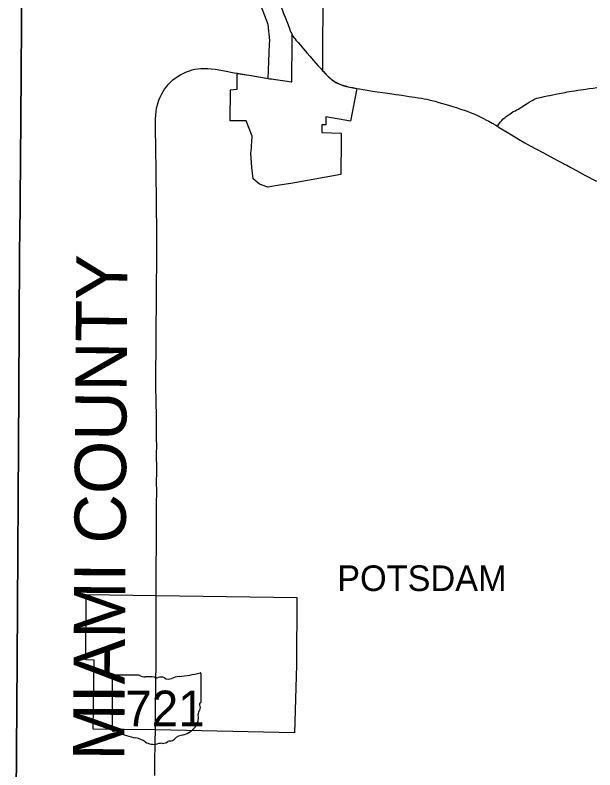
# Model space of a CAD drawing. Extents: x 0 to 34, y 0 to 22.
# Drawn here: x 4.2628 to 4.4446, y 16.3488 to 16.5856 of the extents above; entities that cross this region are included whole.
import ezdxf

# ---------------------------------------------------------------- set-up
doc = ezdxf.new("R2010")
doc.units = 0
for name, color, linetype in [('GM_X_Corporation', 7, 'Continuous'), ('GM_X_Corporation_Text', 7, 'Continuous'), ('GM_X_County', 7, 'Continuous'), ('GM_X_County_Text', 7, 'Continuous'), ('GM_X_State_Location', 7, 'Continuous'), ('GM_X_State_Route', 7, 'Continuous'), ('GM_X_State_Shield', 7, 'Continuous')]:
    doc.layers.add(name, color=color, linetype=linetype)

msp = doc.modelspace()

# ---------------------------------------------------------------- linework, layer by layer
at = {"layer": 'GM_X_Corporation'}
msp.add_lwpolyline([(4.3592499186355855, 16.596062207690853), (4.359199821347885, 16.5682079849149), (4.359477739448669, 16.56790843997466), (4.359959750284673, 16.567388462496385), (4.360359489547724, 16.566975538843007), (4.360902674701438, 16.566438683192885), (4.361315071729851, 16.566039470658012), (4.361636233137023, 16.56576418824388), (4.361970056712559, 16.56548257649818), (4.362238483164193, 16.565273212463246), (4.362526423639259, 16.56505699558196), (4.36290770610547, 16.564794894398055), (4.363031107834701, 16.564709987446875), (4.363344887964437, 16.56453332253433), (4.363796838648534, 16.564310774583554), (4.364143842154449, 16.56414676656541), (4.364608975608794, 16.56394425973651), (4.365086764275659, 16.563753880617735), (4.365519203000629, 16.56360358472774), (4.3658725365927, 16.56349231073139), (4.366278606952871, 16.56336785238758), (4.366711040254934, 16.563256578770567), (4.367221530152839, 16.563138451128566), (4.367774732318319, 16.56302453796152), (4.367823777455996, 16.563013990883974), (4.368701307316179, 16.56284418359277), (4.369932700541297, 16.562621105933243), (4.368003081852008, 16.552298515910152), (4.3602218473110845, 16.55372977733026), (4.360194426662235, 16.551163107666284), (4.359029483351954, 16.55118156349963), (4.358998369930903, 16.548744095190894), (4.365067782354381, 16.548576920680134), (4.3650720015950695, 16.54654657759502), (4.36490166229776, 16.535564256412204), (4.349213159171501, 16.532723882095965), (4.345718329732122, 16.532193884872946), (4.342018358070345, 16.531659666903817), (4.339446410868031, 16.532583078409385), (4.337447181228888, 16.534257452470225), (4.337070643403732, 16.537829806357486), (4.336710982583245, 16.542296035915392), (4.33688184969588, 16.543922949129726), (4.336968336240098, 16.54474668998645), (4.337015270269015, 16.54579719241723), (4.337094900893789, 16.54757915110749), (4.335244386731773, 16.552464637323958), (4.330199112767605, 16.55246727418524), (4.330356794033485, 16.56220712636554), (4.332447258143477, 16.562364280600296), (4.332397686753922, 16.567405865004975), (4.342169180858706, 16.56575469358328), (4.342587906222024, 16.576450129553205), (4.342635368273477, 16.577648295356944), (4.342197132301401, 16.58263608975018), (4.338356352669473, 16.592582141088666)], dxfattribs=at)
msp.add_lwpolyline([(4.287296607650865, 16.361537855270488), (4.287616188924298, 16.382797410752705), (4.287545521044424, 16.383234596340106), (4.284998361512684, 16.3832688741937), (4.285073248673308, 16.40375742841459), (4.307012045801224, 16.403458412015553), (4.351152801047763, 16.40287357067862), (4.350993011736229, 16.381643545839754), (4.350413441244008, 16.360402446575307), (4.306776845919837, 16.361307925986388)], close=True, dxfattribs=at)
at = {"layer": 'GM_X_County'}
for points in [[(4.262774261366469, 16.298040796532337), (4.263419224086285, 16.383123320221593), (4.26399351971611, 16.467636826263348), (4.264151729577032, 16.510191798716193), (4.264167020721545, 16.51102503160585), (4.264202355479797, 16.513570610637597), (4.264228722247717, 16.515487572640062), (4.2642545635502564, 16.517365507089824), (4.264277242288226, 16.519007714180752), (4.264297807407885, 16.520413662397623), (4.264327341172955, 16.522597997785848), (4.264355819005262, 16.524687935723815), (4.264347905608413, 16.527634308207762), (4.264363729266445, 16.52971685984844), (4.264430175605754, 16.53791154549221), (4.264469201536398, 16.542027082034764), (4.264491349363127, 16.54422038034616), (4.264538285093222, 16.548933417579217), (4.26457098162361, 16.552701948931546), (4.264884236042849, 16.597632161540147)], [(4.264884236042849, 16.597632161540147), (4.26457098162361, 16.552701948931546), (4.264538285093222, 16.548933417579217), (4.264491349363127, 16.54422038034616), (4.264469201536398, 16.542027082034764), (4.264430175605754, 16.53791154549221), (4.264363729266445, 16.52971685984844), (4.264347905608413, 16.527634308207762), (4.264355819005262, 16.524687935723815), (4.264327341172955, 16.522597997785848), (4.264297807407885, 16.520413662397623), (4.264277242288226, 16.519007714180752), (4.2642545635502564, 16.517365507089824), (4.264228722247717, 16.515487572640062), (4.264202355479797, 16.513570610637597), (4.264167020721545, 16.51102503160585), (4.264151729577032, 16.510191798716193), (4.26399351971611, 16.467636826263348), (4.263419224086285, 16.383123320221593), (4.262774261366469, 16.298040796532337)]]:
    msp.add_lwpolyline(points, dxfattribs=at)
at = {"layer": 'GM_X_State_Route'}
for p, q in [((4.342189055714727, 16.56570927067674), (4.342594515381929, 16.56565369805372)), ((4.307031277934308, 16.403111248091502), (4.307031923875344, 16.403434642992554)), ((4.3068361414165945, 16.369165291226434), (4.306836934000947, 16.3696742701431))]:
    msp.add_line(p, q, dxfattribs=at)
for points in [[(4.344830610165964, 16.59179155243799), (4.345367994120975, 16.590405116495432), (4.345659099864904, 16.589653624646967), (4.3460451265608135, 16.588642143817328), (4.3465302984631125, 16.587356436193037), (4.346997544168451, 16.58611818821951), (4.347446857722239, 16.584934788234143), (4.34869775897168, 16.58169414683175), (4.349090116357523, 16.580715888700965), (4.349279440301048, 16.580291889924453), (4.349461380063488, 16.579897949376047), (4.349711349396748, 16.57942859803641)], [(4.349392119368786, 16.564705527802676), (4.349565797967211, 16.564687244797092), (4.3495768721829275, 16.56635951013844), (4.349582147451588, 16.567185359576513), (4.349595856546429, 16.569219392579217), (4.3496148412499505, 16.570586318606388), (4.349629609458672, 16.57165159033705), (4.3496491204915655, 16.573074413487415), (4.349664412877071, 16.574166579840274), (4.349671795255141, 16.574730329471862), (4.349679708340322, 16.575407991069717), (4.349691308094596, 16.576469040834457), (4.349702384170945, 16.577485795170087), (4.349714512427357, 16.578601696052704), (4.349711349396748, 16.57942859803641)], [(4.349711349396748, 16.57942859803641), (4.349835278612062, 16.579179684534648), (4.349972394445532, 16.578931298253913), (4.350181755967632, 16.57862700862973), (4.350482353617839, 16.57824097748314), (4.350868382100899, 16.577770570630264), (4.351508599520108, 16.577014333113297), (4.352274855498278, 16.57613574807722), (4.353132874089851, 16.575151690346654), (4.354424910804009, 16.573657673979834), (4.35520646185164, 16.572764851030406), (4.35641254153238, 16.571385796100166), (4.357759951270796, 16.569840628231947), (4.358173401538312, 16.569367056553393), (4.358750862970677, 16.568704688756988), (4.359219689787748, 16.568162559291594)], [(4.307195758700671, 16.518197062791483), (4.307185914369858, 16.51937206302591), (4.307166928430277, 16.524329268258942), (4.307157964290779, 16.52659534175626), (4.30712632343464, 16.52881026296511), (4.307119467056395, 16.53007382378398), (4.307061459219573, 16.533184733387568), (4.307010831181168, 16.53624079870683), (4.306991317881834, 16.53892981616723), (4.306944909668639, 16.541671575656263), (4.3069079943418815, 16.545043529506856), (4.306832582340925, 16.548837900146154), (4.306817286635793, 16.55215870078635), (4.306820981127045, 16.552496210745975), (4.306826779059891, 16.553053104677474), (4.306885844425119, 16.55425971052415), (4.306996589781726, 16.555357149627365), (4.307159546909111, 16.556394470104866), (4.307385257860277, 16.557419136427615), (4.307609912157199, 16.55822705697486), (4.307870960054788, 16.558967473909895), (4.30826384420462, 16.5598829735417), (4.308754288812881, 16.560870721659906), (4.309167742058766, 16.561600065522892), (4.309682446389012, 16.562390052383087), (4.3101623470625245, 16.56303501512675), (4.31021455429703, 16.563104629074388), (4.310892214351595, 16.56390516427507), (4.311582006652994, 16.564622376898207), (4.312283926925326, 16.56525204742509), (4.313023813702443, 16.565836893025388), (4.313928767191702, 16.566464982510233), (4.314782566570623, 16.56697915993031), (4.315685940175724, 16.567431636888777), (4.3165697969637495, 16.56780870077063), (4.317424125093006, 16.56812669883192), (4.318268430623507, 16.568385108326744), (4.31913277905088, 16.568593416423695), (4.320056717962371, 16.568742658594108), (4.320980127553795, 16.56884180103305), (4.322112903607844, 16.568891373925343), (4.323225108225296, 16.568861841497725), (4.324297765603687, 16.568792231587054), (4.325539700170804, 16.568613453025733), (4.328499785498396, 16.568097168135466), (4.331506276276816, 16.56754079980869), (4.332417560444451, 16.56736044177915), (4.332562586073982, 16.567331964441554)], [(4.359219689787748, 16.568162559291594), (4.359497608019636, 16.56786301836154), (4.359979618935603, 16.567343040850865), (4.360379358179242, 16.56693011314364), (4.360922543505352, 16.566393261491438), (4.361334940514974, 16.565994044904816), (4.361656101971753, 16.565718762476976), (4.3619899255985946, 16.56543715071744), (4.362258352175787, 16.565227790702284), (4.362546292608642, 16.565011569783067), (4.3629275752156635, 16.564749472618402), (4.363050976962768, 16.564664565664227), (4.3633647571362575, 16.564487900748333), (4.363816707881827, 16.564265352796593), (4.364163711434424, 16.564101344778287), (4.364628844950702, 16.563898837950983), (4.365106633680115, 16.563708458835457), (4.3655390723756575, 16.563558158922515), (4.365892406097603, 16.563446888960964), (4.366298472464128, 16.563322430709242), (4.366730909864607, 16.56321115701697), (4.3672413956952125, 16.563093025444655), (4.367794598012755, 16.56297911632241), (4.368721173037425, 16.56279875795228), (4.369952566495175, 16.562575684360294)], [(4.332562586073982, 16.567331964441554), (4.334665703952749, 16.566977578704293), (4.336847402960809, 16.566609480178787), (4.339834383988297, 16.56610584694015), (4.342189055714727, 16.56570927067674)], [(4.342594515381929, 16.56565369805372), (4.343243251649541, 16.56556477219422), (4.344420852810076, 16.56540340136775), (4.3480791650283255, 16.56485968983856), (4.348784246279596, 16.56476951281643), (4.349392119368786, 16.564705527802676)], [(4.369952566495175, 16.562575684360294), (4.37080372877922, 16.562433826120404), (4.371974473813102, 16.562241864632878), (4.373247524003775, 16.562036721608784), (4.374868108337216, 16.5617814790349), (4.376325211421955, 16.56156103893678), (4.3780929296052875, 16.56130843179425), (4.3802545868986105, 16.56099939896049), (4.382193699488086, 16.56072675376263), (4.384079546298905, 16.560453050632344), (4.38640204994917, 16.560110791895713), (4.387993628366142, 16.559876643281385), (4.389200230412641, 16.55969575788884), (4.3901985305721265, 16.55952383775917), (4.3911187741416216, 16.559344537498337), (4.391941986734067, 16.55917999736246), (4.392646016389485, 16.559024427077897), (4.393448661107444, 16.55882930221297), (4.394487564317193, 16.55856614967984), (4.395723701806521, 16.558222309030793), (4.396812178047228, 16.557911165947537), (4.397974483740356, 16.557567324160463), (4.4000180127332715, 16.556929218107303), (4.401396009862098, 16.55648728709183), (4.402512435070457, 16.556128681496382), (4.403630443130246, 16.555750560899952), (4.4046044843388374, 16.555414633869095), (4.405455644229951, 16.555079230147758), (4.406659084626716, 16.554588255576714), (4.407789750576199, 16.554092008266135), (4.408885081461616, 16.553556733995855), (4.409656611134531, 16.55316859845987), (4.410465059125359, 16.552763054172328), (4.411340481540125, 16.55227999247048), (4.412379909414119, 16.551690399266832), (4.413501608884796, 16.551043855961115), (4.414064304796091, 16.550706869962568), (4.414622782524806, 16.550373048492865), (4.4158214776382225, 16.549657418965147), (4.417081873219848, 16.5488885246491), (4.418445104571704, 16.54806478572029), (4.420058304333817, 16.547078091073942), (4.420901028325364, 16.546574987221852), (4.422611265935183, 16.545568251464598), (4.423379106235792, 16.54513001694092), (4.424281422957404, 16.54462691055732), (4.42630280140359, 16.543538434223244), (4.428488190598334, 16.542376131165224), (4.431739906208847, 16.540635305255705), (4.433331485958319, 16.539783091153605), (4.4347495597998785, 16.539019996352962), (4.43509182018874, 16.538836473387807), (4.43576948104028, 16.53847786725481), (4.4370646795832, 16.537787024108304), (4.438809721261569, 16.536857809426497), (4.441283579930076, 16.53553413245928), (4.4451639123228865, 16.53345052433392)], [(4.414064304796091, 16.550706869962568), (4.414131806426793, 16.550822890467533), (4.4144593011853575, 16.551387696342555), (4.414667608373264, 16.551676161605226), (4.414932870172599, 16.552019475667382), (4.41539062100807, 16.5525215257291), (4.415885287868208, 16.553006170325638), (4.416337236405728, 16.55340380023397), (4.416757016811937, 16.553746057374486), (4.4173845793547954, 16.5542201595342), (4.418008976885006, 16.554677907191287), (4.418460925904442, 16.554948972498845), (4.41893344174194, 16.555203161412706), (4.419631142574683, 16.555569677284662), (4.420150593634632, 16.555843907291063), (4.420629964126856, 16.55611497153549), (4.421090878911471, 16.55639500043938), (4.421723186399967, 16.55679263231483), (4.423392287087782, 16.55789903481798), (4.4240367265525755, 16.558319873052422), (4.424723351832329, 16.558726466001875), (4.42512098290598, 16.55893424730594), (4.4255096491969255, 16.559115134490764), (4.425907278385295, 16.559296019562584), (4.4264225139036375, 16.559494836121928), (4.426919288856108, 16.559648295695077), (4.4273353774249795, 16.559756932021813), (4.427976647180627, 16.559901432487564), (4.4287360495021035, 16.56004592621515), (4.42962149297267, 16.560226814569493), (4.430388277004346, 16.560378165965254), (4.433371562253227, 16.56099465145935), (4.434655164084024, 16.561256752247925), (4.435253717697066, 16.561363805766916), (4.435901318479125, 16.56147929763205), (4.4366565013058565, 16.561610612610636), (4.43737582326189, 16.561731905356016), (4.4381963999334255, 16.56187007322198), (4.439262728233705, 16.5620419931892), (4.440095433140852, 16.562169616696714), (4.4418214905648, 16.56241378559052), (4.442797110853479, 16.56254931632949), (4.444063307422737, 16.562715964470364), (4.445193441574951, 16.56286467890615)], [(4.306970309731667, 16.47784434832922), (4.30697813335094, 16.479442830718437), (4.306997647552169, 16.483623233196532), (4.30706040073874, 16.486786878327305), (4.307066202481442, 16.489476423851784), (4.307114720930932, 16.49327185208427), (4.307108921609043, 16.49759621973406), (4.307136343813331, 16.50012597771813), (4.307155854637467, 16.50344836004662), (4.307191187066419, 16.50539801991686), (4.30722282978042, 16.50935376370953), (4.307223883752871, 16.50982100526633), (4.307231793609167, 16.513677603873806), (4.307204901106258, 16.51710598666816), (4.307195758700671, 16.518197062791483)], [(4.307175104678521, 16.44164915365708), (4.307185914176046, 16.44369611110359), (4.307171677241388, 16.447356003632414), (4.307178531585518, 16.45106757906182), (4.307171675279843, 16.45205269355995), (4.307144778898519, 16.453941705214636), (4.307126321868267, 16.455649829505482), (4.307106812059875, 16.45741965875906), (4.307082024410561, 16.460594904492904), (4.307016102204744, 16.4633846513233), (4.306968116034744, 16.46654671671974), (4.306964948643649, 16.46698337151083), (4.3069428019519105, 16.469865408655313), (4.306925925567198, 16.47297473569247), (4.3069544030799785, 16.474647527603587), (4.306964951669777, 16.476750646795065), (4.306970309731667, 16.47784434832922)], [(4.307031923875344, 16.403434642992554), (4.307034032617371, 16.404566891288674), (4.3070366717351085, 16.406087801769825), (4.307039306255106, 16.40749163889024), (4.307060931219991, 16.41128442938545), (4.307060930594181, 16.41404042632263), (4.307090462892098, 16.41766392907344), (4.307075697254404, 16.421389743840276), (4.307105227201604, 16.42421957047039), (4.307102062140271, 16.426013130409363), (4.3070978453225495, 16.42825441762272), (4.30714952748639, 16.432620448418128), (4.307178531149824, 16.435589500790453), (4.307164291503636, 16.439602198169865), (4.307175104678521, 16.44164915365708)], [(4.307013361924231, 16.39077112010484), (4.3070097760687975, 16.39222661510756), (4.307018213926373, 16.393196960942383), (4.30702665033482, 16.394211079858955), (4.307039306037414, 16.395680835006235), (4.307036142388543, 16.396680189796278), (4.3070319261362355, 16.397966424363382), (4.3070250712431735, 16.400070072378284), (4.307027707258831, 16.401332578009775), (4.307029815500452, 16.402383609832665), (4.307031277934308, 16.403111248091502)], [(4.307008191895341, 16.382479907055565), (4.30700081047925, 16.38356152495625), (4.307011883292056, 16.384935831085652), (4.307024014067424, 16.386496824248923), (4.307022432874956, 16.387412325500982), (4.3070213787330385, 16.38775405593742), (4.307018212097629, 16.38897806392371), (4.3070139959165, 16.390514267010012), (4.307013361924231, 16.39077112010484)], [(4.306836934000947, 16.3696742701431), (4.306838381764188, 16.370607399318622), (4.306863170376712, 16.37269891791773), (4.306870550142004, 16.37332647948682), (4.306885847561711, 16.37460902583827), (4.306904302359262, 16.376187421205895), (4.306937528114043, 16.37818664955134), (4.306969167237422, 16.380106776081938), (4.307008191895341, 16.382479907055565)], [(4.3067967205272, 16.361262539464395), (4.306807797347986, 16.36333032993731), (4.306820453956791, 16.365623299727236), (4.30683468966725, 16.368232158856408), (4.3068361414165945, 16.369165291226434)], [(4.306571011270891, 16.346974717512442), (4.306630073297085, 16.350894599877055), (4.306723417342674, 16.357606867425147), (4.3067967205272, 16.361262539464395)]]:
    msp.add_lwpolyline(points, dxfattribs=at)
at = {"layer": 'GM_X_State_Shield'}
for p, q in [((4.301640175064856, 16.37851789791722), (4.293448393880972, 16.37851789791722)), ((4.321145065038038, 16.370054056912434), (4.321145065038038, 16.3789388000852)), ((4.293173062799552, 16.37822566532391), (4.293173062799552, 16.36124128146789)), ((4.321142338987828, 16.370056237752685), (4.321145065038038, 16.370054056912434))]:
    msp.add_line(p, q, dxfattribs=at)
for centre, major_axis, ratio, start_param, end_param in [((4.2934934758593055, 16.378261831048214), (0.00032405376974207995, 0), 0.7999999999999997, 1.7126933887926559, 3.283489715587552), ((4.303591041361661, 16.380489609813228), (0.0031431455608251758, 0), 0.8000000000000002, 4.042522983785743, 4.731795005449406), ((4.31118101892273, 16.40167340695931), (0.029664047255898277, 0), 0.7999999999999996, 4.81439421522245, 5.042368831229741), ((4.320834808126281, 16.378975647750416), (0.00031139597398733, 0), 0.8000000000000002, 6.141151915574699, 7.989035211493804), ((4.304633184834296, 16.368982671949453), (0.011283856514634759, 0), 0.7999999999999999, 1.4047577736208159, 1.6578580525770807), ((4.307194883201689, 16.378349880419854), (0.0009067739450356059, 0), 0.8, 3.836095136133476, 5.185414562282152), ((4.308526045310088, 16.376386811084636), (0.001885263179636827, 0), 0.8000000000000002, 0.9506229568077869, 2.0794050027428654), ((4.310959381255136, 16.37907932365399), (0.0022679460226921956, 0), 0.8, 4.0815607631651, 5.145722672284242), ((4.31496474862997, 16.373330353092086), (0.005967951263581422, 0), 0.8000000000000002, 1.6990113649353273, 2.107814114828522), ((4.321073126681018, 16.369401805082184), (0.0004819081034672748, 0), 0.8000000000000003, 1.8839779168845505, 3.671072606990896), ((4.318007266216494, 16.368278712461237), (0.00289289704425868, 0), 0.8, 5.934694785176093, 6.69594811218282), ((4.320812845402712, 16.370019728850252), (0.0003332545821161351, 0), 0.8, 5.054540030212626, 6.418171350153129), ((4.3222607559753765, 16.36633589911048), (0.0021047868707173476, 0), 0.7999999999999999, 2.3877238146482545, 3.2625368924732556), ((4.31284274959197, 16.36520564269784), (0.007419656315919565, 0), 0.8000000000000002, 5.1017524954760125, 6.440017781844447), ((4.293496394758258, 16.36120410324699), (0.00032693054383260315, 0), 0.7999999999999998, 3.0012400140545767, 4.508300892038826), ((4.293545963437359, 16.362941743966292), (0.0024948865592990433, 0), 0.8, 4.6659456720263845, 4.897461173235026), ((4.294056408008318, 16.36026141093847), (0.0008996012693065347, 0), 0.8000000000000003, 0.5192071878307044, 1.6278990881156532), ((4.305414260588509, 16.375521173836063), (0.02142156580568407, 0), 0.7999999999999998, 4.195997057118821, 4.488960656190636), ((4.315971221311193, 16.356472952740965), (0.004063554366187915, 0), 0.8000000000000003, 1.6476453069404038, 2.4884337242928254), ((4.299027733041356, 16.35361098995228), (0.006702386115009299, 0), 0.8, 0.8235188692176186, 1.3235874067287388), ((4.3062767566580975, 16.36017714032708), (0.004253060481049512, 0), 0.8000000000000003, 4.0264810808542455, 4.996735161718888), ((4.309044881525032, 16.35890523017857), (0.002266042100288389, 0), 0.8, 4.691043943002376, 5.507373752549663), ((4.311094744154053, 16.357260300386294), (0.000637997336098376, 0), 0.8000000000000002, 1.1475841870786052, 2.315151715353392), ((4.310822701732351, 16.359595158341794), (0.002397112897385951, 0), 0.8000000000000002, 4.93706856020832, 5.642249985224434), ((4.308734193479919, 16.35430495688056), (0.003494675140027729, 0), 0.7999999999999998, 1.4956620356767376, 1.9409797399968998)]:
    msp.add_ellipse(centre, major_axis=major_axis, ratio=ratio, start_param=start_param, end_param=end_param, dxfattribs=at)

# ---------------------------------------------------------------- texts
at = {"layer": 'GM_X_Corporation_Text'}
msp.add_text('POTSDAM', height=0.008037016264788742, rotation=1.0000000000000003e-05, dxfattribs=at).set_placement((4.363791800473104, 16.404892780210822))
at = {"layer": 'GM_X_County_Text'}
msp.add_text('MIAMI COUNTY', height=0.016074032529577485, rotation=89.619118, dxfattribs=at).set_placement((4.296989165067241, 16.351671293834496))
at = {"layer": 'GM_X_State_Location'}
msp.add_text('721', height=1.6074032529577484e-05, rotation=1.0000000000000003e-05, dxfattribs=at).set_placement((4.301170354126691, 16.367434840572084))
for s, p in [('s', (4.306844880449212, 16.368604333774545)), ('r', (4.306844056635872, 16.368604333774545))]:
    msp.add_text(s, height=1.6074032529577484e-05, dxfattribs=at).set_placement(p)
at = {"layer": 'GM_X_State_Shield'}
msp.add_text('721', height=0.011189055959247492, dxfattribs=at).set_placement((4.297294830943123, 16.36243897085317))

doc.saveas('drawing.dxf')
